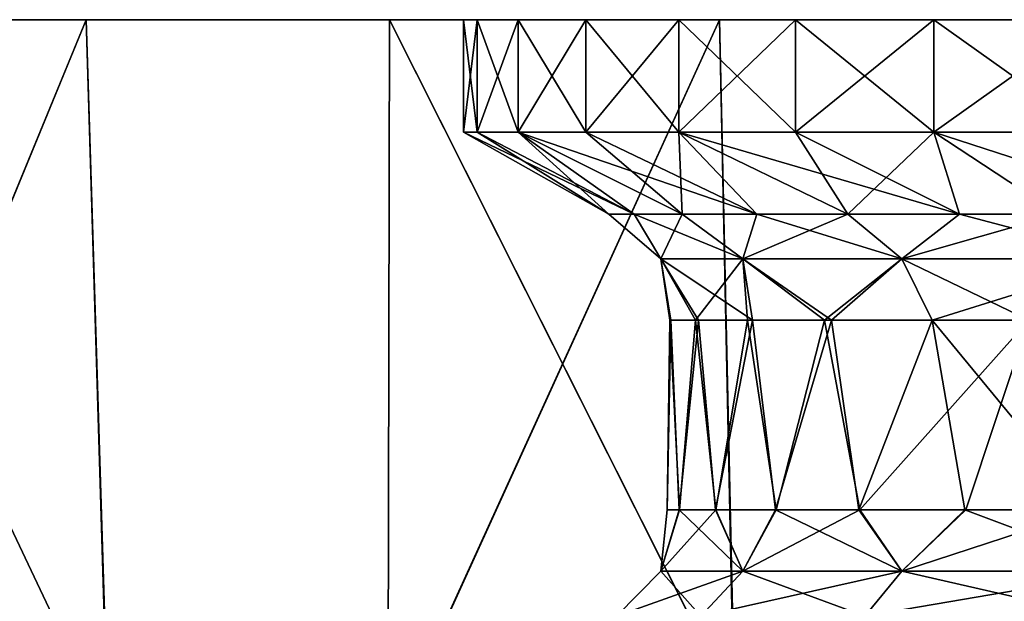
# Model space of a CAD drawing. Header units: metres. Extents: x -90 to 90, y -173 to 74.
# Tile 542 of 564: x 46.63 to 53.05, y 70.7 to 74.5. Entities that reach past the tile are written whole.
import ezdxf

# ---------------------------------------------------------------- set-up
doc = ezdxf.new("R2010")
doc.units = ezdxf.units.M
doc.layers.add('solid_509418_01', color=7, linetype='CONTINUOUS')

msp = doc.modelspace()

# ---------------------------------------------------------------- linework, layer by layer
at = {"layer": 'solid_509418_01'}
for points in [[(41.295597, 74.5, 23.455133), (47.061386, 74.5, 25.393684), (43.248363, 74.5, 23.057152)], [(41.295597, 74.5, 23.455133), (44.999767, 74.5, 25.980581), (47.061386, 74.5, 25.393684)], [(47.061386, 74.5, -25.393684), (44.999767, 74.5, -25.980581), (41.295597, 74.5, -23.455133)], [(43.248363, 74.5, -23.057152), (47.061386, 74.5, -25.393684), (41.295597, 74.5, -23.455133)], [(43.248363, 74.5, 23.057152), (47.061386, 74.5, 25.393684), (43.569752, 66, 23.28727)], [(43.563072, 66, -23.282555), (47.061386, 74.5, -25.393684), (43.248363, 74.5, -23.057152)], [(43.563072, 66, -23.282555), (47.317249, 66, -25.522497), (47.061386, 74.5, -25.393684)], [(47.061386, 74.5, 25.393684), (47.324543, 66, 25.526119), (43.569752, 66, 23.28727)], [(44.977242, 66, 25.967609), (49.022274, 66, 27.91934), (44.999767, 74.5, 25.980581)], [(49.023129, 66, -27.919676), (44.978035, 66, -25.968069), (44.999767, 74.5, -25.980581)], [(44.999767, 74.5, 25.980581), (51.19265, 74.5, 27.104967), (47.061386, 74.5, 25.393684)], [(44.999767, 74.5, 25.980581), (49.039921, 74.5, 27.92627), (51.19265, 74.5, 27.104967)], [(51.19265, 74.5, -27.104967), (49.039921, 74.5, -27.92627), (44.999767, 74.5, -25.980581)], [(49.023129, 66, -27.919676), (44.999767, 74.5, -25.980581), (49.039921, 74.5, -27.92627)], [(47.061386, 74.5, -25.393684), (51.19265, 74.5, -27.104967), (44.999767, 74.5, -25.980581)], [(49.022274, 66, 27.91934), (49.039921, 74.5, 27.92627), (44.999767, 74.5, 25.980581)], [(47.061386, 74.5, 25.393684), (51.19265, 74.5, 27.104967), (47.324543, 66, 25.526119)], [(47.317249, 66, -25.522497), (51.19265, 74.5, -27.104967), (47.061386, 74.5, -25.393684)], [(47.317249, 66, -25.522497), (51.371162, 66, -27.16235), (51.19265, 74.5, -27.104967)], [(51.19265, 74.5, 27.104967), (51.378941, 66, 27.164818), (47.324543, 66, 25.526119)], [(49.022274, 66, 27.91934), (53.31324, 66, 29.245295), (49.039921, 74.5, 27.92627)], [(53.314133, 66, -29.245499), (49.023129, 66, -27.919676), (49.039921, 74.5, -27.92627)], [(49.039921, 74.5, 27.92627), (55.541981, 74.5, 28.14916), (51.19265, 74.5, 27.104967)], [(49.039921, 74.5, 27.92627), (53.324516, 74.5, 29.24782), (55.541981, 74.5, 28.14916)], [(66.675484, 74.5, -29.24782), (53.324516, 74.5, -29.24782), (49.039921, 74.5, -27.92627)], [(53.314133, 66, -29.245499), (49.039921, 74.5, -27.92627), (53.324516, 74.5, -29.24782)], [(60, 74.5, -28.499945), (66.675484, 74.5, -29.24782), (49.039921, 74.5, -27.92627)], [(55.541981, 74.5, -28.14916), (60, 74.5, -28.499945), (49.039921, 74.5, -27.92627)], [(51.19265, 74.5, -27.104967), (55.541981, 74.5, -28.14916), (49.039921, 74.5, -27.92627)], [(53.31324, 66, 29.245295), (53.324516, 74.5, 29.24782), (49.039921, 74.5, 27.92627)], [(49.612171, 74.5, -1.366897), (49.612137, 73.766434, -1.367588), (49.522499, 73.766434)], [(49.522682, 74.5), (49.522499, 73.766434), (49.612137, 73.766434, 1.367588)], [(49.522682, 74.5), (49.612171, 74.5, -1.366897), (49.522499, 73.766434)], [(49.612171, 74.5, 1.366897), (49.522682, 74.5), (49.612137, 73.766434, 1.367588)], [(49.612171, 74.5, 1.366897), (49.612171, 74.5, -1.366897), (49.522682, 74.5)], [(49.879398, 74.5, -2.711287), (49.879513, 73.766434, -2.711776), (49.612137, 73.766434, -1.367588)], [(49.612171, 74.5, -1.366897), (49.879398, 74.5, -2.711287), (49.612137, 73.766434, -1.367588)], [(49.612171, 74.5, 1.366897), (49.612137, 73.766434, 1.367588), (49.879513, 73.766434, 2.711776)], [(49.879398, 74.5, 2.711287), (49.612171, 74.5, 1.366897), (49.879513, 73.766434, 2.711776)], [(49.879398, 74.5, 2.711287), (49.879398, 74.5, -2.711287), (49.612171, 74.5, -1.366897)], [(49.879398, 74.5, 2.711287), (49.612171, 74.5, -1.366897), (49.612171, 74.5, 1.366897)], [(49.879398, 74.5, -2.711287), (50.320332, 74.5, -4.010151), (49.879513, 73.766434, -2.711776)], [(49.879398, 74.5, 2.711287), (49.879513, 73.766434, 2.711776), (50.320053, 73.766434, 4.009566)], [(50.320332, 74.5, 4.010151), (49.879398, 74.5, 2.711287), (50.320053, 73.766434, 4.009566)], [(50.320332, 74.5, 4.010151), (50.320332, 74.5, -4.010151), (49.879398, 74.5, -2.711287)], [(50.320332, 74.5, 4.010151), (49.879398, 74.5, -2.711287), (49.879398, 74.5, 2.711287)], [(50.320332, 74.5, -4.010151), (50.320053, 73.766434, -4.009566), (49.879513, 73.766434, -2.711776)], [(50.926636, 74.5, -5.239185), (50.92622, 73.766434, -5.23875), (50.320053, 73.766434, -4.009566)], [(50.320332, 74.5, -4.010151), (50.926636, 74.5, -5.239185), (50.320053, 73.766434, -4.009566)], [(50.320332, 74.5, 4.010151), (50.320053, 73.766434, 4.009566), (50.92622, 73.766434, 5.23875)], [(50.926636, 74.5, 5.239185), (50.320332, 74.5, 4.010151), (50.92622, 73.766434, 5.23875)], [(50.926636, 74.5, 5.239185), (50.926636, 74.5, -5.239185), (50.320332, 74.5, -4.010151)], [(50.926636, 74.5, 5.239185), (50.320332, 74.5, -4.010151), (50.320332, 74.5, 4.010151)], [(51.687683, 74.5, -6.378058), (51.687641, 73.766434, -6.378298), (50.92622, 73.766434, -5.23875)], [(50.926636, 74.5, -5.239185), (51.687683, 74.5, -6.378058), (50.92622, 73.766434, -5.23875)], [(50.926636, 74.5, 5.239185), (50.92622, 73.766434, 5.23875), (51.687641, 73.766434, 6.378298)], [(51.687683, 74.5, 6.378058), (50.926636, 74.5, 5.239185), (51.687641, 73.766434, 6.378298)], [(51.687683, 74.5, 6.378058), (51.687683, 74.5, -6.378058), (50.926636, 74.5, -5.239185)], [(51.687683, 74.5, 6.378058), (50.926636, 74.5, -5.239185), (50.926636, 74.5, 5.239185)], [(51.19265, 74.5, 27.104967), (55.541981, 74.5, 28.14916), (51.378941, 66, 27.164818)], [(51.371162, 66, -27.16235), (55.541981, 74.5, -28.14916), (51.19265, 74.5, -27.104967)], [(51.371162, 66, -27.16235), (55.632599, 66, -28.163378), (55.541981, 74.5, -28.14916)], [(55.541981, 74.5, 28.14916), (55.640667, 66, 28.164627), (51.378941, 66, 27.164818)], [(52.590836, 74.5, -7.408114), (52.59129, 73.766434, -7.408711), (51.687641, 73.766434, -6.378298)], [(51.687683, 74.5, -6.378058), (52.590836, 74.5, -7.408114), (51.687641, 73.766434, -6.378298)], [(51.687683, 74.5, 6.378058), (51.687641, 73.766434, 6.378298), (52.59129, 73.766434, 7.408711)], [(52.590836, 74.5, 7.408114), (51.687683, 74.5, 6.378058), (52.59129, 73.766434, 7.408711)], [(52.590836, 74.5, 7.408114), (52.590836, 74.5, -7.408114), (51.687683, 74.5, -6.378058)], [(52.590836, 74.5, 7.408114), (51.687683, 74.5, -6.378058), (51.687683, 74.5, 6.378058)], [(52.590836, 74.5, -7.408114), (53.621475, 74.5, -8.312181), (52.59129, 73.766434, -7.408711)], [(52.590836, 74.5, 7.408114), (52.59129, 73.766434, 7.408711), (53.6217, 73.766434, 8.31236)], [(53.621475, 74.5, 8.312181), (52.590836, 74.5, 7.408114), (53.6217, 73.766434, 8.31236)], [(53.621475, 74.5, 8.312181), (53.621475, 74.5, -8.312181), (52.590836, 74.5, -7.408114)], [(53.621475, 74.5, 8.312181), (52.590836, 74.5, -7.408114), (52.590836, 74.5, 7.408114)], [(53.621475, 74.5, -8.312181), (53.6217, 73.766434, -8.31236), (52.59129, 73.766434, -7.408711)], [(49.522499, 73.766434), (50.469292, 73.230942, -0.606739), (50.635048, 73.230942, 1.870877)], [(49.612137, 73.766434, 1.367588), (49.522499, 73.766434), (50.635048, 73.230942, 1.870877)], [(49.522499, 73.766434), (49.612137, 73.766434, -1.367588), (50.469292, 73.230942, -0.606739)], [(49.879513, 73.766434, 2.711776), (49.612137, 73.766434, 1.367588), (50.635048, 73.230942, 1.870877)], [(49.612137, 73.766434, -1.367588), (49.879513, 73.766434, -2.711776), (50.469292, 73.230942, -0.606739)], [(49.879513, 73.766434, 2.711776), (50.635048, 73.230942, 1.870877), (51.435017, 73.230942, 4.224163)], [(50.320053, 73.766434, 4.009566), (49.879513, 73.766434, 2.711776), (51.435017, 73.230942, 4.224163)], [(49.879513, 73.766434, -2.711776), (50.948811, 73.230942, -3.046061), (50.469292, 73.230942, -0.606739)], [(49.879513, 73.766434, -2.711776), (50.320053, 73.766434, -4.009566), (50.948811, 73.230942, -3.046061)], [(50.92622, 73.766434, 5.23875), (50.320053, 73.766434, 4.009566), (51.435017, 73.230942, 4.224163)], [(50.320053, 73.766434, -4.009566), (50.92622, 73.766434, -5.23875), (50.948811, 73.230942, -3.046061)], [(50.92622, 73.766434, 5.23875), (51.435017, 73.230942, 4.224163), (52.758362, 73.230942, 6.225844)], [(51.687641, 73.766434, 6.378298), (50.92622, 73.766434, 5.23875), (52.758362, 73.230942, 6.225844)], [(50.92622, 73.766434, -5.23875), (52.029667, 73.230942, -5.260826), (50.948811, 73.230942, -3.046061)], [(50.92622, 73.766434, -5.23875), (51.687641, 73.766434, -6.378298), (52.029667, 73.230942, -5.260826)], [(52.59129, 73.766434, 7.408711), (51.687641, 73.766434, 6.378298), (52.758362, 73.230942, 6.225844)], [(51.687641, 73.766434, -6.378298), (52.59129, 73.766434, -7.408711), (52.029667, 73.230942, -5.260826)], [(52.59129, 73.766434, -7.408711), (53.404873, 73.230942, -6.90701), (52.029667, 73.230942, -5.260826)], [(52.59129, 73.766434, 7.408711), (52.758362, 73.230942, 6.225844), (54.237743, 73.230942, 7.6157)], [(53.6217, 73.766434, 8.31236), (52.59129, 73.766434, 7.408711), (54.237743, 73.230942, 7.6157)], [(52.59129, 73.766434, -7.408711), (53.6217, 73.766434, -8.31236), (53.404873, 73.230942, -6.90701)], [(50.810314, 72.938118, 1.11583), (50.635048, 73.230942, 1.870877), (50.469292, 73.230942, -0.606739)], [(50.810314, 72.938118, -1.11583), (50.469292, 73.230942, -0.606739), (50.948811, 73.230942, -3.046061)], [(50.810314, 72.938118, -1.11583), (50.810314, 72.938118, 1.11583), (50.469292, 73.230942, -0.606739)], [(51.344387, 72.938118, 3.282641), (51.435017, 73.230942, 4.224163), (50.635048, 73.230942, 1.870877)], [(50.810314, 72.938118, 1.11583), (51.344387, 72.938118, 3.282641), (50.635048, 73.230942, 1.870877)], [(51.344387, 72.938118, -3.282641), (50.810314, 72.938118, -1.11583), (50.948811, 73.230942, -3.046061)], [(51.344387, 72.938118, -3.282641), (50.948811, 73.230942, -3.046061), (52.029667, 73.230942, -5.260826)], [(51.344387, 72.938118, 3.282641), (52.381489, 72.938118, 5.258677), (51.435017, 73.230942, 4.224163)], [(52.381489, 72.938118, -5.258677), (51.344387, 72.938118, -3.282641), (52.029667, 73.230942, -5.260826)], [(52.381489, 72.938118, 5.258677), (52.758362, 73.230942, 6.225844), (51.435017, 73.230942, 4.224163)], [(52.381489, 72.938118, -5.258677), (52.029667, 73.230942, -5.260826), (53.404873, 73.230942, -6.90701)], [(52.381489, 72.938118, 5.258677), (53.861355, 72.938118, 6.929099), (52.758362, 73.230942, 6.225844)], [(53.861355, 72.938118, -6.929099), (52.381489, 72.938118, -5.258677), (53.404873, 73.230942, -6.90701)], [(53.861355, 72.938118, 6.929099), (54.237743, 73.230942, 7.6157), (52.758362, 73.230942, 6.225844)], [(50.810314, 72.938118, -1.11583), (51.035049, 72.538116, -1.830894), (50.868484, 72.538116, -0.581326)], [(51.344387, 72.938118, -3.282641), (51.035049, 72.538116, -1.830894), (50.810314, 72.938118, -1.11583)], [(50.810314, 72.938118, -1.11583), (50.868484, 72.538116, -0.581326), (50.875408, 72.538116, 0.681393)], [(50.810314, 72.938118, 1.11583), (50.875408, 72.538116, 0.681393), (51.05582, 72.538116, 1.929803)], [(50.810314, 72.938118, -1.11583), (50.875408, 72.538116, 0.681393), (50.810314, 72.938118, 1.11583)], [(50.810314, 72.938118, 1.11583), (51.05582, 72.538116, 1.929803), (51.406979, 72.538116, 3.143644)], [(50.810314, 72.938118, 1.11583), (51.406979, 72.538116, 3.143644), (51.344387, 72.938118, 3.282641)], [(51.344387, 72.938118, -3.282641), (51.373951, 72.538116, -3.051846), (51.035049, 72.538116, -1.830894)], [(51.344387, 72.938118, -3.282641), (51.878128, 72.538116, -4.213985), (51.373951, 72.538116, -3.051846)], [(52.381489, 72.938118, -5.258677), (51.878128, 72.538116, -4.213985), (51.344387, 72.938118, -3.282641)], [(51.344387, 72.938118, 3.282641), (51.406979, 72.538116, 3.143644), (51.92252, 72.538116, 4.298469)], [(51.344387, 72.938118, 3.282641), (51.92252, 72.538116, 4.298469), (52.381489, 72.938118, 5.258677)], [(52.381489, 72.938118, -5.258677), (53.210068, 72.538116, -6.133461), (51.878128, 72.538116, -4.213985)], [(52.381489, 72.938118, 5.258677), (51.92252, 72.538116, 4.298469), (52.578976, 72.538116, 5.352654)], [(53.861355, 72.938118, -6.929099), (53.210068, 72.538116, -6.133461), (52.381489, 72.938118, -5.258677)], [(52.381489, 72.938118, 5.258677), (52.578976, 72.538116, 5.352654), (53.861355, 72.938118, 6.929099)], [(53.861355, 72.938118, 6.929099), (52.578976, 72.538116, 5.352654), (54.062309, 72.538116, 6.961778)], [(50.875408, 72.538116, 0.681393), (50.850002, 71.300003, -0.005141), (50.92939, 71.300003, 1.202718)], [(50.868484, 72.538116, -0.581326), (50.930744, 71.300003, -1.212893), (50.850002, 71.300003, -0.005141)], [(50.875408, 72.538116, 0.681393), (50.868484, 72.538116, -0.581326), (50.850002, 71.300003, -0.005141)], [(50.868484, 72.538116, -0.581326), (51.035049, 72.538116, -1.830894), (50.930744, 71.300003, -1.212893)], [(51.05582, 72.538116, 1.929803), (50.875408, 72.538116, 0.681393), (50.92939, 71.300003, 1.202718)], [(51.05582, 72.538116, 1.929803), (50.92939, 71.300003, 1.202718), (51.166771, 71.300003, 2.386745)], [(51.035049, 72.538116, -1.830894), (51.169449, 71.300003, -2.39664), (50.930744, 71.300003, -1.212893)], [(51.035049, 72.538116, -1.830894), (51.373951, 72.538116, -3.051846), (51.169449, 71.300003, -2.39664)], [(51.406979, 72.538116, 3.143644), (51.05582, 72.538116, 1.929803), (51.166771, 71.300003, 2.386745)], [(51.406979, 72.538116, 3.143644), (51.166771, 71.300003, 2.386745), (51.557869, 71.300003, 3.528868)], [(51.373951, 72.538116, -3.051846), (51.561859, 71.300003, -3.538396), (51.169449, 71.300003, -2.39664)], [(51.373951, 72.538116, -3.051846), (51.878128, 72.538116, -4.213985), (51.561859, 71.300003, -3.538396)], [(51.92252, 72.538116, 4.298469), (51.406979, 72.538116, 3.143644), (51.557869, 71.300003, 3.528868)], [(51.92252, 72.538116, 4.298469), (51.557869, 71.300003, 3.528868), (52.102016, 71.300003, 4.619997)], [(51.878128, 72.538116, -4.213985), (52.107315, 71.300003, -4.629043), (51.561859, 71.300003, -3.538396)], [(51.878128, 72.538116, -4.213985), (53.210068, 72.538116, -6.133461), (52.107315, 71.300003, -4.629043)], [(52.578976, 72.538116, 5.352654), (51.92252, 72.538116, 4.298469), (52.102016, 71.300003, 4.619997)], [(52.578976, 72.538116, 5.352654), (52.102016, 71.300003, 4.619997), (52.792522, 71.300003, 5.636911)], [(53.210068, 72.538116, -6.133461), (52.798943, 71.300003, -5.645112), (52.107315, 71.300003, -4.629043)], [(52.578976, 72.538116, 5.352654), (52.792522, 71.300003, 5.636911), (53.599384, 71.300003, 6.538702)], [(54.062309, 72.538116, 6.961778), (52.578976, 72.538116, 5.352654), (53.599384, 71.300003, 6.538702)], [(53.210068, 72.538116, -6.133461), (53.606453, 71.300003, -6.545612), (52.798943, 71.300003, -5.645112)], [(50.810524, 70.90036, 1.115804), (50.92939, 71.300003, 1.202718), (50.850002, 71.300003, -0.005141)], [(50.810524, 70.90036, 1.115804), (51.344582, 70.90036, 3.282567), (50.92939, 71.300003, 1.202718)], [(50.810524, 70.90036, -1.115804), (50.850002, 71.300003, -0.005141), (50.930744, 71.300003, -1.212893)], [(50.810524, 70.90036, -1.115804), (50.810524, 70.90036, 1.115804), (50.850002, 71.300003, -0.005141)], [(50.810524, 70.90036, -1.115804), (50.930744, 71.300003, -1.212893), (51.169449, 71.300003, -2.39664)], [(51.344582, 70.90036, -3.282567), (50.810524, 70.90036, -1.115804), (51.169449, 71.300003, -2.39664)], [(51.344582, 70.90036, 3.282567), (51.166771, 71.300003, 2.386745), (50.92939, 71.300003, 1.202718)], [(51.344582, 70.90036, 3.282567), (51.557869, 71.300003, 3.528868), (51.166771, 71.300003, 2.386745)], [(51.344582, 70.90036, -3.282567), (51.169449, 71.300003, -2.39664), (51.561859, 71.300003, -3.538396)], [(51.344582, 70.90036, 3.282567), (52.381664, 70.90036, 5.258559), (51.557869, 71.300003, 3.528868)], [(51.344582, 70.90036, -3.282567), (51.561859, 71.300003, -3.538396), (52.107315, 71.300003, -4.629043)], [(52.381664, 70.90036, -5.258559), (51.344582, 70.90036, -3.282567), (52.107315, 71.300003, -4.629043)], [(52.381664, 70.90036, 5.258559), (52.102016, 71.300003, 4.619997), (51.557869, 71.300003, 3.528868)], [(52.381664, 70.90036, 5.258559), (52.792522, 71.300003, 5.636911), (52.102016, 71.300003, 4.619997)], [(52.381664, 70.90036, -5.258559), (52.107315, 71.300003, -4.629043), (52.798943, 71.300003, -5.645112)], [(52.381664, 70.90036, 5.258559), (53.861492, 70.90036, 6.928942), (52.792522, 71.300003, 5.636911)], [(52.381664, 70.90036, -5.258559), (52.798943, 71.300003, -5.645112), (53.606453, 71.300003, -6.545612)], [(53.861492, 70.90036, -6.928942), (52.381664, 70.90036, -5.258559), (53.606453, 71.300003, -6.545612)], [(53.861492, 70.90036, 6.928942), (53.599384, 71.300003, 6.538702), (52.792522, 71.300003, 5.636911)], [(50.51963, 70.607178, 1.151125), (50.810524, 70.90036, 1.115804), (50.810524, 70.90036, -1.115804)], [(50.51963, 70.607178, 1.151125), (51.070595, 70.607178, 3.386477), (50.810524, 70.90036, 1.115804)], [(50.51963, 70.607178, -1.151125), (50.810524, 70.90036, -1.115804), (51.344582, 70.90036, -3.282567)], [(50.51963, 70.607178, -1.151125), (50.51963, 70.607178, 1.151125), (50.810524, 70.90036, -1.115804)], [(51.070595, 70.607178, -3.386477), (50.51963, 70.607178, -1.151125), (51.344582, 70.90036, -3.282567)], [(51.070595, 70.607178, 3.386477), (51.344582, 70.90036, 3.282567), (50.810524, 70.90036, 1.115804)], [(51.070595, 70.607178, 3.386477), (52.140503, 70.607178, 5.425018), (51.344582, 70.90036, 3.282567)], [(51.070595, 70.607178, -3.386477), (51.344582, 70.90036, -3.282567), (52.381664, 70.90036, -5.258559)], [(52.140503, 70.607178, -5.425018), (51.070595, 70.607178, -3.386477), (52.381664, 70.90036, -5.258559)], [(52.140503, 70.607178, 5.425018), (52.381664, 70.90036, 5.258559), (51.344582, 70.90036, 3.282567)], [(52.140503, 70.607178, 5.425018), (53.667179, 70.607178, 7.148278), (52.381664, 70.90036, 5.258559)], [(52.140503, 70.607178, -5.425018), (52.381664, 70.90036, -5.258559), (53.861492, 70.90036, -6.928942)], [(53.667179, 70.607178, -7.148278), (52.140503, 70.607178, -5.425018), (53.861492, 70.90036, -6.928942)], [(53.667179, 70.607178, 7.148278), (53.861492, 70.90036, 6.928942), (52.381664, 70.90036, 5.258559)]]:
    msp.add_3dface(points, dxfattribs=at)

doc.saveas('drawing.dxf')
